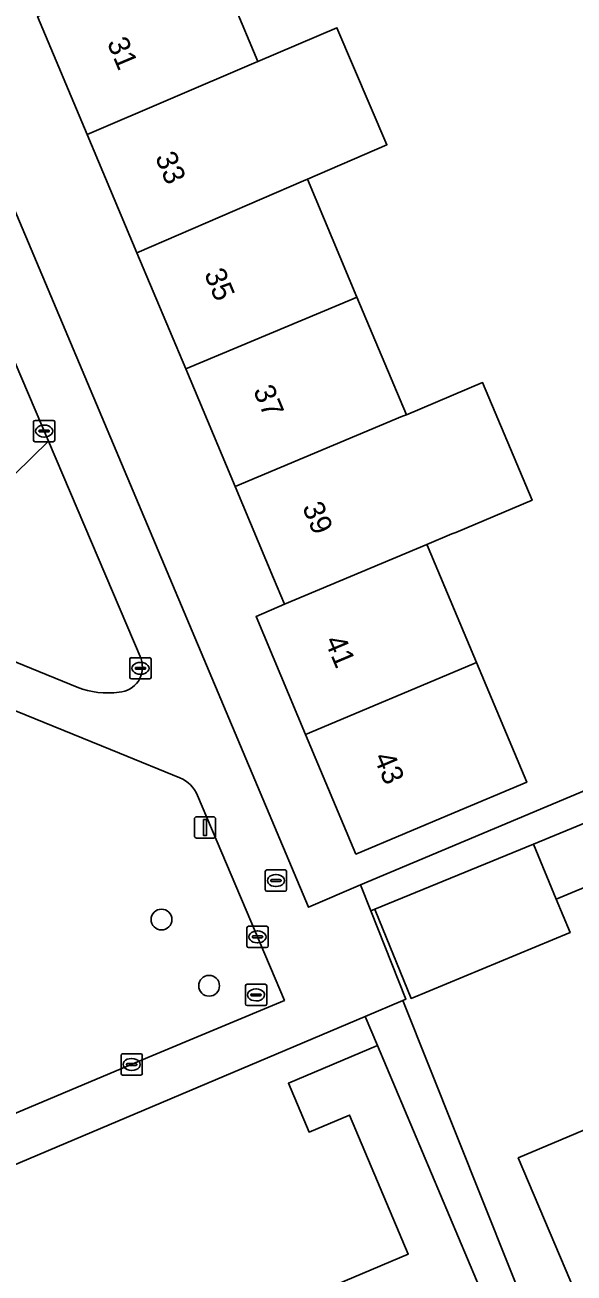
# Model space of a CAD drawing. Extents: x 157767 to 159172, y 387839 to 389425.
# Drawn here: x 158814.4 to 158840.2, y 388520.6 to 388579.3 of the extents above; entities that cross this region are included whole.
import ezdxf

# ---------------------------------------------------------------- set-up
doc = ezdxf.new("R2010")
doc.units = 0
for name, color, linetype in [('IMGEO_Boom', 7, 'Continuous'), ('IMGEO_Brandkraan', 7, 'Continuous'), ('IMGEO_Erf', 7, 'Continuous'), ('IMGEO_Groenvoorziening', 7, 'Continuous'), ('IMGEO_Kolk', 7, 'Continuous'), ('IMGEO_Lichtmast', 7, 'Continuous'), ('IMGEO_Pand', 7, 'Continuous'), ('IMGEO_Pand_nummerreeks', 7, 'Continuous'), ('IMGEO_Rioolput', 7, 'Continuous'), ('IMGEO_Voetpad_open', 7, 'Continuous')]:
    doc.layers.add(name, color=color, linetype=linetype)

msp = doc.modelspace()

# ---------------------------------------------------------------- linework, layer by layer
at = {"layer": 'IMGEO_Boom'}
for centre in [(158820.782, 388537.208), (158823.019, 388534.093)]:
    msp.add_circle(centre, 0.489, dxfattribs=at)
at = {"layer": 'IMGEO_Brandkraan'}
for p, q in [((158825.661, 388538.613), (158825.661, 388539.465)), ((158825.736, 388539.539), (158826.588, 388539.539)), ((158826.149, 388539.319), (158826.174, 388539.319)), ((158826.662, 388539.465), (158826.662, 388538.613)), ((158825.92, 388539.033), (158825.92, 388539.045)), ((158826.358, 388538.996), (158825.96, 388538.996)), ((158825.963, 388539.082), (158826.361, 388539.082)), ((158826.172, 388538.759), (158826.147, 388538.759)), ((158826.404, 388539.045), (158826.404, 388539.033)), ((158826.588, 388538.539), (158825.736, 388538.539))]:
    msp.add_line(p, q, dxfattribs=at)
for points in [[(158825.661, 388538.613), (158825.661, 388539.465)], [(158825.736, 388539.539), (158826.588, 388539.539)], [(158826.662, 388539.465), (158826.662, 388538.613)], [(158826.588, 388538.539), (158825.736, 388538.539)]]:
    msp.add_lwpolyline(points, dxfattribs=at)
for centre, radius, start, end in [((158825.738, 388539.463), 0.0765, 91.55205, 178.44795), ((158825.738, 388539.463), 0.0765, 91.55205, 178.44795), ((158826.586, 388539.463), 0.0765, 1.55205, 88.44795), ((158826.586, 388539.463), 0.0765, 1.55205, 88.44795), ((158825.96, 388539.042), 0.0403, 85.87752, 175.75265), ((158825.957, 388539.032), 0.0366, 178.93798, 274.71019), ((158826.361, 388539.039), 0.043, 264.86636, 352.45326), ((158826.365, 388539.044), 0.0386, 1.73085, 96.63898), ((158825.738, 388538.615), 0.0765, 181.55205, 268.44795), ((158825.738, 388538.615), 0.0765, 181.55205, 268.44795), ((158826.586, 388538.615), 0.0765, 271.55205, 358.44795), ((158826.586, 388538.615), 0.0765, 271.55205, 358.44795)]:
    msp.add_arc(centre, radius, start, end, dxfattribs=at)
for centre, major_axis, ratio, start_param, end_param in [((158826.148, 388539.039), (-0.387, 0.002), 0.722429, 4.712389, 7.853982), ((158826.173, 388539.039), (-0.39, 0.002), 0.717154, 1.570796, 4.712389)]:
    msp.add_ellipse(centre, major_axis=major_axis, ratio=ratio, start_param=start_param, end_param=end_param, dxfattribs=at)
at = {"layer": 'IMGEO_Erf'}
for points in [[(158811.648, 388607.468), (158809.197, 388601.531), (158805.049, 388591.482), (158827.692, 388537.782), (158830.135, 388538.835), (158851.194, 388547.689), (158848.19, 388554.823), (158853.199, 388556.956), (158856.214, 388549.827), (158857.186, 388550.238), (158837.723, 388596.325)], [(158823.017, 388583.013), (158825.317, 388577.541), (158829.032, 388579.127), (158831.38, 388573.628), (158827.642, 388572.009), (158829.971, 388566.47), (158832.295, 388560.939), (158835.878, 388562.445), (158838.202, 388556.915), (158834.62, 388555.409), (158834.437, 388555.332), (158833.255, 388554.835), (158833.311, 388554.703), (158835.587, 388549.288), (158837.952, 388543.663), (158834.531, 388542.225), (158829.921, 388540.288), (158827.556, 388545.913), (158825.225, 388551.46), (158826.572, 388552.026), (158826.054, 388553.257), (158824.247, 388557.557), (158821.922, 388563.088), (158819.628, 388568.547), (158817.287, 388574.114), (158814.955, 388579.663)], [(158859.219, 388545.425), (158857.742, 388548.922), (158855.187, 388547.851), (158856.654, 388544.35), (158850.725, 388541.865), (158847.406, 388540.474), (158845.939, 388543.975), (158842.558, 388542.527), (158843.63, 388539.945), (158839.338, 388538.164), (158839.988, 388536.598), (158832.518, 388533.497), (158830.82, 388537.655), (158830.806, 388537.69), (158830.62, 388537.614), (158832.27, 388533.46), (158832.121, 388533.397), (158840.917, 388511.371), (158866.801, 388522.233)], [(158807.932, 388511.142), (158832.384, 388521.478), (158829.621, 388528.014), (158827.724, 388527.213), (158826.751, 388529.515), (158830.931, 388531.282), (158830.353, 388532.649), (158800.449, 388520.005)]]:
    msp.add_lwpolyline(points, dxfattribs=at)
msp.add_lwpolyline([(158851.342, 388531.841), (158854.259, 388533.077), (158854.871, 388531.618), (158854.977, 388531.663), (158860.472, 388533.992), (158863.885, 388525.936), (158858.257, 388523.551), (158857.668, 388524.954), (158857.562, 388524.909), (158852.155, 388522.618), (158845.68, 388519.875), (158840.992, 388517.889), (158837.555, 388526), (158842.275, 388528), (158848.773, 388530.753), (158847.596, 388533.584), (158850.172, 388534.654)], close=True, dxfattribs=at)
at = {"layer": 'IMGEO_Groenvoorziening'}
for points in [[(158801.799, 388557.426), (158801.641, 388556.43), (158801.325, 388554.439), (158807.519, 388551.916), (158815.467, 388559.687), (158813.585, 388564.111), (158811.209, 388569.819), (158804.93, 388569.986), (158803.795, 388570.017), (158803.727, 388569.589), (158803.26, 388566.642), (158803.102, 388565.645)], [(158819.818, 388549.462), (158815.467, 388559.687), (158807.519, 388551.916), (158816.824, 388548.126)], [(158821.648, 388543.869), (158818.811, 388545.023), (158802.007, 388551.861), (158796.843, 388536.59), (158796.41, 388536.399), (158792.439, 388534.646), (158797.524, 388522.23)], [(158798.762, 388521.717), (158802.612, 388523.34), (158812.165, 388527.368), (158820.142, 388530.715), (158826.558, 388533.408), (158822.48, 388543.044)]]:
    msp.add_lwpolyline(points, dxfattribs=at)
for centre, radius, start, end in [((158818.72, 388549.063), 1.168, 273.24461, 19.95168), ((158818.235, 388551.692), 3.835, 248.41744, 278.26795), ((158821.053, 388542.437), 1.551, 23.04817, 67.43592)]:
    msp.add_arc(centre, radius, start, end, dxfattribs=at)
at = {"layer": 'IMGEO_Kolk'}
for p, q in [((158814.763, 388559.744), (158814.763, 388560.596)), ((158814.838, 388560.67), (158815.69, 388560.67)), ((158815.251, 388560.45), (158815.276, 388560.45)), ((158815.764, 388560.596), (158815.764, 388559.744)), ((158815.022, 388560.164), (158815.022, 388560.176)), ((158815.46, 388560.127), (158815.062, 388560.127)), ((158815.065, 388560.213), (158815.463, 388560.213)), ((158815.274, 388559.89), (158815.249, 388559.89)), ((158815.506, 388560.176), (158815.506, 388560.164)), ((158815.69, 388559.67), (158814.838, 388559.67)), ((158819.293, 388548.591), (158819.293, 388549.443)), ((158819.368, 388549.517), (158820.22, 388549.517)), ((158819.781, 388549.297), (158819.806, 388549.297)), ((158820.294, 388549.443), (158820.294, 388548.591)), ((158819.552, 388549.011), (158819.552, 388549.023)), ((158819.99, 388548.974), (158819.592, 388548.974)), ((158819.595, 388549.06), (158819.993, 388549.06)), ((158819.804, 388548.737), (158819.779, 388548.737)), ((158820.036, 388549.023), (158820.036, 388549.011)), ((158820.22, 388548.517), (158819.368, 388548.517)), ((158824.795, 388535.966), (158824.795, 388536.818)), ((158824.87, 388536.892), (158825.722, 388536.892)), ((158825.054, 388536.386), (158825.054, 388536.398)), ((158825.097, 388536.435), (158825.495, 388536.435)), ((158825.283, 388536.672), (158825.308, 388536.672)), ((158825.538, 388536.398), (158825.538, 388536.386)), ((158825.796, 388536.818), (158825.796, 388535.966)), ((158825.722, 388535.892), (158824.87, 388535.892)), ((158825.492, 388536.349), (158825.094, 388536.349)), ((158825.306, 388536.112), (158825.281, 388536.112)), ((158818.879, 388529.968), (158818.879, 388530.82)), ((158818.954, 388530.894), (158819.806, 388530.894)), ((158819.367, 388530.674), (158819.392, 388530.674)), ((158819.88, 388530.82), (158819.88, 388529.968)), ((158819.138, 388530.388), (158819.138, 388530.4)), ((158819.576, 388530.351), (158819.178, 388530.351)), ((158819.181, 388530.437), (158819.579, 388530.437)), ((158819.39, 388530.114), (158819.365, 388530.114)), ((158819.622, 388530.4), (158819.622, 388530.388)), ((158819.806, 388529.894), (158818.954, 388529.894))]:
    msp.add_line(p, q, dxfattribs=at)
for points in [[(158814.763, 388559.744), (158814.763, 388560.596)], [(158814.838, 388560.67), (158815.69, 388560.67)], [(158815.764, 388560.596), (158815.764, 388559.744)], [(158815.69, 388559.67), (158814.838, 388559.67)], [(158819.293, 388548.591), (158819.293, 388549.443)], [(158819.368, 388549.517), (158820.22, 388549.517)], [(158820.294, 388549.443), (158820.294, 388548.591)], [(158820.22, 388548.517), (158819.368, 388548.517)], [(158824.795, 388535.966), (158824.795, 388536.818)], [(158824.87, 388536.892), (158825.722, 388536.892)], [(158825.796, 388536.818), (158825.796, 388535.966)], [(158825.722, 388535.892), (158824.87, 388535.892)], [(158818.879, 388529.968), (158818.879, 388530.82)], [(158818.954, 388530.894), (158819.806, 388530.894)], [(158819.88, 388530.82), (158819.88, 388529.968)], [(158819.806, 388529.894), (158818.954, 388529.894)]]:
    msp.add_lwpolyline(points, dxfattribs=at)
for centre, radius, start, end in [((158814.84, 388560.594), 0.0765, 91.55205, 178.44795), ((158814.84, 388560.594), 0.0765, 91.55205, 178.44795), ((158815.688, 388560.594), 0.0765, 1.55205, 88.44795), ((158815.688, 388560.594), 0.0765, 1.55205, 88.44795), ((158815.062, 388560.173), 0.0403, 85.87752, 175.75265), ((158815.059, 388560.163), 0.0366, 178.93798, 274.71019), ((158815.463, 388560.17), 0.043, 264.86636, 352.45326), ((158815.467, 388560.175), 0.0386, 1.73085, 96.63898), ((158814.84, 388559.746), 0.0765, 181.55205, 268.44795), ((158814.84, 388559.746), 0.0765, 181.55205, 268.44795), ((158815.688, 388559.746), 0.0765, 271.55205, 358.44795), ((158815.688, 388559.746), 0.0765, 271.55205, 358.44795), ((158819.37, 388549.441), 0.0765, 91.55205, 178.44795), ((158819.37, 388549.441), 0.0765, 91.55205, 178.44795), ((158820.218, 388549.441), 0.0765, 1.55205, 88.44795), ((158820.218, 388549.441), 0.0765, 1.55205, 88.44795), ((158819.592, 388549.02), 0.0403, 85.87752, 175.75265), ((158819.589, 388549.01), 0.0366, 178.93798, 274.71019), ((158819.993, 388549.017), 0.043, 264.86636, 352.45326), ((158819.997, 388549.022), 0.0386, 1.73085, 96.63898), ((158819.37, 388548.593), 0.0765, 181.55205, 268.44795), ((158819.37, 388548.593), 0.0765, 181.55205, 268.44795), ((158820.218, 388548.593), 0.0765, 271.55205, 358.44795), ((158820.218, 388548.593), 0.0765, 271.55205, 358.44795), ((158824.872, 388536.816), 0.0765, 91.55205, 178.44795), ((158824.872, 388536.816), 0.0765, 91.55205, 178.44795), ((158825.094, 388536.395), 0.0403, 85.87752, 175.75265), ((158825.091, 388536.385), 0.0366, 178.93798, 274.71019), ((158825.495, 388536.392), 0.043, 264.86636, 352.45326), ((158825.499, 388536.397), 0.0386, 1.73085, 96.63898), ((158825.72, 388536.816), 0.0765, 1.55205, 88.44795), ((158825.72, 388536.816), 0.0765, 1.55205, 88.44795), ((158824.872, 388535.968), 0.0765, 181.55205, 268.44795), ((158824.872, 388535.968), 0.0765, 181.55205, 268.44795), ((158825.72, 388535.968), 0.0765, 271.55205, 358.44795), ((158825.72, 388535.968), 0.0765, 271.55205, 358.44795), ((158818.956, 388530.818), 0.0765, 91.55205, 178.44795), ((158818.956, 388530.818), 0.0765, 91.55205, 178.44795), ((158819.804, 388530.818), 0.0765, 1.55205, 88.44795), ((158819.804, 388530.818), 0.0765, 1.55205, 88.44795), ((158818.956, 388529.97), 0.0765, 181.55205, 268.44795), ((158818.956, 388529.97), 0.0765, 181.55205, 268.44795), ((158819.178, 388530.397), 0.0403, 85.87752, 175.75265), ((158819.175, 388530.387), 0.0366, 178.93798, 274.71019), ((158819.579, 388530.394), 0.043, 264.86636, 352.45326), ((158819.583, 388530.399), 0.0386, 1.73085, 96.63898), ((158819.804, 388529.97), 0.0765, 271.55205, 358.44795), ((158819.804, 388529.97), 0.0765, 271.55205, 358.44795)]:
    msp.add_arc(centre, radius, start, end, dxfattribs=at)
for centre, major_axis, ratio, start_param, end_param in [((158815.25, 388560.17), (-0.387, 0.002), 0.722429, 4.712389, 7.853982), ((158815.275, 388560.17), (-0.39, 0.002), 0.717154, 1.570796, 4.712389), ((158819.78, 388549.017), (-0.387, 0.002), 0.722429, 4.712389, 7.853982), ((158819.805, 388549.017), (-0.39, 0.002), 0.717154, 1.570796, 4.712389), ((158825.282, 388536.392), (-0.387, 0.002), 0.722429, 4.712389, 7.853982), ((158825.307, 388536.392), (-0.39, 0.002), 0.717154, 1.570796, 4.712389), ((158819.366, 388530.394), (-0.387, 0.002), 0.722429, 4.712389, 7.853982), ((158819.391, 388530.394), (-0.39, 0.002), 0.717154, 1.570796, 4.712389)]:
    msp.add_ellipse(centre, major_axis=major_axis, ratio=ratio, start_param=start_param, end_param=end_param, dxfattribs=at)
at = {"layer": 'IMGEO_Lichtmast'}
for p, q in [((158822.332, 388541.139), (158822.332, 388541.939)), ((158822.332, 388541.939), (158822.332, 388541.139)), ((158822.432, 388542.039), (158823.222, 388542.039)), ((158823.222, 388542.039), (158822.432, 388542.039)), ((158823.322, 388541.939), (158823.322, 388541.139)), ((158823.322, 388541.139), (158823.322, 388541.939)), ((158823.222, 388541.039), (158822.432, 388541.039)), ((158822.432, 388541.039), (158823.222, 388541.039))]:
    msp.add_line(p, q, dxfattribs=at)
msp.add_lwpolyline([(158822.752, 388541.914), (158822.902, 388541.914), (158822.902, 388541.164), (158822.752, 388541.164), (158822.752, 388541.914)], dxfattribs=at)
for centre, start, end in [((158822.432, 388541.939), 90, 180), ((158822.432, 388541.939), 90, 180), ((158823.222, 388541.939), 0, 90), ((158823.222, 388541.939), 360, 90), ((158822.432, 388541.139), 180, 270), ((158822.432, 388541.139), 180, 270), ((158823.222, 388541.139), 270, 0), ((158823.222, 388541.139), 270, 0)]:
    msp.add_arc(centre, 0.1, start, end, dxfattribs=at)
at = {"layer": 'IMGEO_Pand'}
for points in [[(158823.017, 388583.013), (158814.955, 388579.663), (158817.287, 388574.114), (158825.128, 388577.462), (158825.317, 388577.541)], [(158825.317, 388577.541), (158825.128, 388577.462), (158817.287, 388574.114), (158819.628, 388568.547), (158827.455, 388571.931), (158827.642, 388572.009), (158831.38, 388573.628), (158829.032, 388579.127)], [(158819.628, 388568.547), (158821.922, 388563.088), (158829.785, 388566.392), (158829.971, 388566.47), (158827.642, 388572.009), (158827.455, 388571.931)], [(158824.247, 388557.557), (158832.111, 388560.862), (158832.295, 388560.939), (158829.971, 388566.47), (158829.785, 388566.392), (158821.922, 388563.088)], [(158838.202, 388556.915), (158835.878, 388562.445), (158832.295, 388560.939), (158832.111, 388560.862), (158824.247, 388557.557), (158826.054, 388553.257), (158826.572, 388552.026), (158833.255, 388554.835), (158834.437, 388555.332), (158834.62, 388555.409)], [(158833.311, 388554.703), (158833.255, 388554.835), (158826.572, 388552.026), (158825.225, 388551.46), (158827.556, 388545.913), (158835.364, 388549.191), (158835.587, 388549.288)], [(158827.556, 388545.913), (158829.921, 388540.288), (158834.531, 388542.225), (158837.952, 388543.663), (158835.587, 388549.288), (158835.364, 388549.191)], [(158842.558, 388542.527), (158838.267, 388540.746), (158839.338, 388538.164), (158843.63, 388539.945)], [(158839.988, 388536.598), (158839.338, 388538.164), (158838.267, 388540.746), (158830.806, 388537.69), (158830.82, 388537.655), (158832.518, 388533.497)], [(158811.925, 388501.578), (158815.453, 388503.07), (158815.937, 388501.927), (158833.387, 388509.303), (158832.919, 388510.406), (158836.446, 388511.897), (158834.168, 388517.286), (158836.441, 388518.246), (158830.931, 388531.282), (158826.751, 388529.515), (158827.724, 388527.213), (158829.621, 388528.014), (158832.384, 388521.478), (158807.932, 388511.142), (158805.157, 388517.707), (158807.082, 388518.52), (158806.103, 388520.836), (158801.947, 388519.079), (158807.466, 388506.022), (158809.655, 388506.947)], [(158845.68, 388519.875), (158842.275, 388528), (158837.555, 388526), (158840.992, 388517.889)]]:
    msp.add_lwpolyline(points, close=True, dxfattribs=at)
at = {"layer": 'IMGEO_Rioolput'}
for p, q in [((158824.727, 388533.238), (158824.727, 388534.09)), ((158824.802, 388534.164), (158825.654, 388534.164)), ((158825.728, 388534.09), (158825.728, 388533.238)), ((158824.986, 388533.658), (158824.986, 388533.67)), ((158825.424, 388533.621), (158825.026, 388533.621)), ((158825.029, 388533.707), (158825.427, 388533.707)), ((158825.215, 388533.944), (158825.24, 388533.944)), ((158825.47, 388533.67), (158825.47, 388533.658)), ((158825.654, 388533.164), (158824.802, 388533.164)), ((158825.238, 388533.384), (158825.213, 388533.384))]:
    msp.add_line(p, q, dxfattribs=at)
for points in [[(158824.727, 388533.238), (158824.727, 388534.09)], [(158824.802, 388534.164), (158825.654, 388534.164)], [(158825.728, 388534.09), (158825.728, 388533.238)], [(158825.654, 388533.164), (158824.802, 388533.164)]]:
    msp.add_lwpolyline(points, dxfattribs=at)
for centre, radius, start, end in [((158824.804, 388534.088), 0.0765, 91.55205, 178.44795), ((158824.804, 388534.088), 0.0765, 91.55205, 178.44795), ((158825.652, 388534.088), 0.0765, 1.55205, 88.44795), ((158825.652, 388534.088), 0.0765, 1.55205, 88.44795), ((158825.026, 388533.667), 0.0403, 85.87752, 175.75265), ((158825.023, 388533.657), 0.0366, 178.93798, 274.71019), ((158825.427, 388533.664), 0.043, 264.86636, 352.45326), ((158825.431, 388533.669), 0.0386, 1.73085, 96.63898), ((158824.804, 388533.24), 0.0765, 181.55205, 268.44795), ((158824.804, 388533.24), 0.0765, 181.55205, 268.44795), ((158825.652, 388533.24), 0.0765, 271.55205, 358.44795), ((158825.652, 388533.24), 0.0765, 271.55205, 358.44795)]:
    msp.add_arc(centre, radius, start, end, dxfattribs=at)
for centre, major_axis, ratio, start_param, end_param in [((158825.214, 388533.664), (-0.387, 0.002), 0.722429, 4.712389, 7.853982), ((158825.239, 388533.664), (-0.39, 0.002), 0.717154, 1.570796, 4.712389)]:
    msp.add_ellipse(centre, major_axis=major_axis, ratio=ratio, start_param=start_param, end_param=end_param, dxfattribs=at)
at = {"layer": 'IMGEO_Voetpad_open'}
for points in [[(158830.353, 388532.649), (158832.121, 388533.397), (158832.27, 388533.46), (158830.62, 388537.614), (158830.135, 388538.835), (158827.692, 388537.782), (158805.049, 388591.482), (158801.681, 388583.135)], [(158806.295, 388581.625), (158811.209, 388569.819), (158813.585, 388564.111), (158815.467, 388559.687), (158819.818, 388549.462)], [(158792.029, 388559.451), (158790.765, 388556.414), (158794.912, 388554.748), (158801.205, 388552.187), (158802.007, 388551.861), (158818.811, 388545.023), (158821.648, 388543.869)], [(158816.824, 388548.126), (158807.519, 388551.916), (158801.325, 388554.439), (158792.653, 388557.971)], [(158822.48, 388543.044), (158826.558, 388533.408), (158820.142, 388530.715), (158812.165, 388527.368), (158802.612, 388523.34), (158798.762, 388521.717), (158800.449, 388520.005), (158830.353, 388532.649)]]:
    msp.add_lwpolyline(points, dxfattribs=at)
for points in [[(158845.939, 388543.975), (158849.265, 388545.369), (158855.187, 388547.851), (158857.742, 388548.922), (158857.186, 388550.238), (158856.214, 388549.827), (158851.194, 388547.689), (158830.135, 388538.835), (158830.62, 388537.614), (158830.806, 388537.69), (158838.267, 388540.746), (158842.558, 388542.527)], [(158832.121, 388533.397), (158830.353, 388532.649), (158830.931, 388531.282), (158836.441, 388518.246), (158839.564, 388510.803), (158840.917, 388511.371)]]:
    msp.add_lwpolyline(points, close=True, dxfattribs=at)
for centre, radius, start, end in [((158818.72, 388549.063), 1.168, 273.24461, 19.95168), ((158818.235, 388551.692), 3.835, 248.41744, 278.26795), ((158821.053, 388542.437), 1.551, 23.04817, 67.43592)]:
    msp.add_arc(centre, radius, start, end, dxfattribs=at)

# ---------------------------------------------------------------- texts
at = {"layer": 'IMGEO_Pand_nummerreeks'}
for s, rotation, p in [('31', 292.79862, (158818.205, 388578.435)), ('33', 292.79778, (158820.467, 388573.052)), ('35', 292.79862, (158822.772, 388567.568)), ('37', 292.79862, (158825.078, 388562.083)), ('39', 292.79778, (158827.384, 388556.596)), ('41', 292.79778, (158828.437, 388550.32)), ('43', 292.79953, (158830.741, 388544.839))]:
    msp.add_text(s, height=1, rotation=rotation, dxfattribs=at).set_placement(p)

doc.saveas('drawing.dxf')
